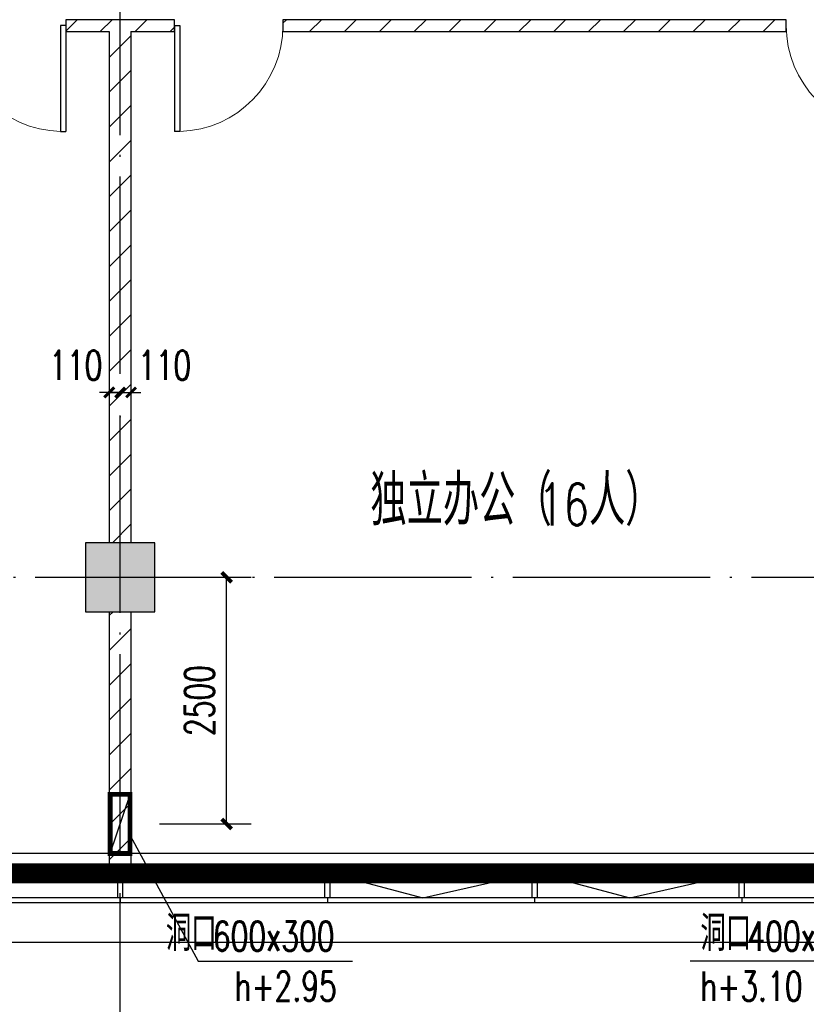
# Model space of a CAD drawing. Extents: x 797781 to 1255204, y 21234 to 1024248.
# Tile 683 of 1056: x 912290 to 920262, y 756704 to 766681. Entities that reach past the tile are written whole.
import ezdxf

# ---------------------------------------------------------------- set-up
doc = ezdxf.new("R2010")
doc.units = 0
doc.header["$LTSCALE"] = 1000
doc.header["$MEASUREMENT"] = 0
doc.linetypes.add('230303生产综合楼-平面图_t8$0$DOTE', pattern=[2.42, 2, -0.2, 0.02, -0.2])
for name, color, linetype in [('230303生产综合楼-平面图_t8$0$3T_WOOD', 21, 'Continuous'), ('230303生产综合楼-平面图_t8$0$COLUMN', 40, 'Continuous'), ('230303生产综合楼-平面图_t8$0$CURTWALL', 4, 'Continuous'), ('230303生产综合楼-平面图_t8$0$DOTE', 1, '230303生产综合楼-平面图_t8$0$DOTE'), ('230303生产综合楼-平面图_t8$0$PUB_DIM', 3, 'Continuous'), ('230303生产综合楼-平面图_t8$0$PUB_HATCH', 8, 'Continuous'), ('230303生产综合楼-平面图_t8$0$PUB_TEXT', 7, 'Continuous'), ('230303生产综合楼-平面图_t8$0$WALL-MOVE', 6, 'Continuous'), ('230303生产综合楼-平面图_t8$0$WINDOW', 4, 'Continuous'), ('230303生产综合楼-平面图_t8$0$WINDOW_TEXT', 7, 'Continuous'), ('230303生产综合楼-平面图_t8$0$看线', 115, 'Continuous'), ('A-暖通提建筑洞口', 1, 'Continuous'), ('DIM_LEAD', 3, 'Continuous'), ('PUB_DIM', 3, 'Continuous'), ('PUB_HATCH', 8, 'Continuous'), ('PUB_TEXT', 7, 'Continuous')]:
    doc.layers.add(name, color=color, linetype=linetype)
doc.styles.add('230303生产综合楼-平面图_t8$0$_TCH_DIM', font='SIMPLEX', dxfattribs={"bigfont": 'GBCBIG'})
doc.styles.add('230303生产综合楼-平面图_T8$0$_TCH_DIM_T3', font='SIMPLEX', dxfattribs={"width": 0.705882, "bigfont": 'GBCBIG'})
doc.styles.add('230303生产综合楼-平面图_t8$0$_TCH_WINDOW', font='SIMPLEX', dxfattribs={"height": 3.5, "bigfont": 'GBCBIG'})
doc.styles.add('_TCH_DIM', font='SIMPLEX', dxfattribs={"bigfont": 'GBCBIG'})
doc.styles.add('_TCH_DIM_T3', font='SIMPLEX', dxfattribs={"width": 0.705882, "bigfont": 'GBCBIG'})
doc.dimstyles.new('230303生产综合楼-平面图_T8$0$_TCH_ARCH&&100', dxfattribs={"dimtxt": 297.5, "dimasz": 100, "dimexe": 250, "dimexo": 300, "dimgap": 126.25, "dimtad": 1, "dimdec": 0, "dimzin": 0, "dimdsep": 46, "dimtxsty": '230303生产综合楼-平面图_T8$0$_TCH_DIM_T3', "dimblk": '230303生产综合楼-平面图_t8$0$_ArchTick', "dimcen": 0.09, "dimclrt": 7, "dimazin": 2, "dimtfac": 1, "dimtdec": 0, "dimtix": 1, "dimtmove": 2, "dimatfit": 3, "dimfxl": 1, "dimtolj": 1, "dimtzin": 0, "dimarcsym": 0})
doc.dimstyles.new('_TCH_ARCH&&100', dxfattribs={"dimtxt": 297.5, "dimasz": 100, "dimexe": 250, "dimexo": 300, "dimgap": 126.25, "dimtad": 1, "dimdec": 0, "dimzin": 0, "dimdsep": 46, "dimtxsty": '_TCH_DIM_T3', "dimblk": 'ARCHTICK', "dimcen": 0.09, "dimclrt": 7, "dimazin": 2, "dimtfac": 1, "dimtdec": 0, "dimtix": 1, "dimtmove": 2, "dimatfit": 3, "dimfxl": 1, "dimtolj": 1, "dimtzin": 0, "dimarcsym": 0})
pattern_1 = [(45, (0, 179.5), (-176.776766, 176.776766), [])]

# ---------------------------------------------------------------- blocks, each defined once
blk = doc.blocks.new('AQ9-10')
at = {"color": 2, "linetype": '230303生产综合楼-平面图_t8$0$DOTE', "ltscale": 2, "const_width": 200}
blk.add_lwpolyline([(1020716.2, 660199.9), (1100516.2, 660199.3)], dxfattribs=at)
blk = doc.blocks.new('_ArchTick')
at = {"color": 0, "linetype": 'ByBlock', "const_width": 0.4}
blk.add_lwpolyline([(-0.5, -0.5), (0.5, 0.5)], dxfattribs=at)
blk = doc.blocks.new('*D6610')
at = {"layer": 'Defpoints', "color": 0, "transparency": 16777216}
for p in [(690081.3, 769049.9), (691060.6, 769049.9), (690081.3, 766549.9)]:
    blk.add_point(p, dxfattribs=at)
at = {"layer": 'PUB_DIM', "color": 0, "lineweight": -2, "transparency": 16777216}
for p, q in [((690381.3, 769049.9), (691310.6, 769049.9)), ((691060.6, 766549.9), (691060.6, 769049.9)), ((690381.3, 766549.9), (691310.6, 766549.9))]:
    blk.add_line(p, q, dxfattribs=at)
at = {"layer": 'PUB_DIM', "color": 0, "lineweight": -2, "transparency": 16777216, "xscale": 100, "yscale": 100, "zscale": 100}
for p, rotation in [((691060.6, 769049.9), 90), ((691060.6, 766549.9), 270)]:
    blk.add_blockref('_ArchTick', p, dxfattribs=dict(at, rotation=rotation))
at = {"layer": 'PUB_DIM', "color": 7, "transparency": 16777216, "insert": (690785.6, 767799.9), "char_height": 297.5, "attachment_point": 5, "rotation": 90, "style": '_TCH_DIM_T3'}
blk.add_mtext('\\A1;2500', dxfattribs=at)
blk = doc.blocks.new('230303生产综合楼-平面图_t8$0$6WLGJ')
at = {"layer": '230303生产综合楼-平面图_t8$0$3T_WOOD'}
for points in [[(1030366.3, 366736.9), (1030316.3, 366736.9), (1030316.3, 366986.9), (1030366.3, 366986.9)], [(1032466.3, 366736.9), (1032416.3, 366736.9), (1032416.3, 366986.9), (1032466.3, 366986.9)], [(1034566.3, 366736.9), (1034516.3, 366736.9), (1034516.3, 366986.9), (1034566.3, 366986.9)], [(1036666.3, 366736.9), (1036616.3, 366736.9), (1036616.3, 366986.9), (1036666.3, 366986.9)]]:
    blk.add_lwpolyline(points, close=True, dxfattribs=at)
for points in [[(1030341.3, 366736.9), (1030341.4, 366686.9)], [(1030341.3, 366736.9), (1030341.4, 366686.9)], [(1032441.3, 366736.9), (1032441.4, 366686.9)], [(1034541.3, 366736.9), (1034541.4, 366686.9)], [(1036641.3, 366736.9), (1036641.4, 366686.9)]]:
    blk.add_lwpolyline(points, dxfattribs=at)
blk = doc.blocks.new('230303生产综合楼-平面图_t8$0$$DorLib2D$00000001')
for p, q in [((0.45, 0.975), (0.5, 0.975)), ((0.45, 0), (0.45, 0.975)), ((0.5, 0), (0.5, 0.975)), ((0.5, 0), (0.45, 0))]:
    blk.add_line(p, q)
at = {"lineweight": 13}
blk.add_arc((0.475, 0), 0.975, 91.46928, 180, dxfattribs=at)
blk = doc.blocks.new('230303生产综合楼-平面图_t8$0$_ArchTick')
at = {"color": 0, "linetype": 'ByBlock', "const_width": 0.3}
blk.add_lwpolyline([(-0.5, -0.5), (0.5, 0.5)], dxfattribs=at)
blk = doc.blocks.new('*D4669')
at = {"layer": '230303生产综合楼-平面图_t8$0$PUB_DIM', "color": 0, "lineweight": -2, "transparency": 16777216}
for p, q in [((913198, 762903.9), (913098, 762903.9)), ((913198, 762903.9), (913308, 762903.9)), ((913308, 762903.9), (913408, 762903.9)), ((913198, 762661.4), (913198, 762653.9)), ((913308, 762661.4), (913308, 762653.9))]:
    blk.add_line(p, q, dxfattribs=at)
at = {"layer": 'Defpoints', "color": 0, "transparency": 16777216}
for p in [(913198, 762961.4), (913308, 762961.4), (913308, 762903.9)]:
    blk.add_point(p, dxfattribs=at)
at = {"layer": '230303生产综合楼-平面图_t8$0$PUB_DIM', "color": 0, "lineweight": -2, "transparency": 16777216, "xscale": 100, "yscale": 100, "zscale": 100}
blk.add_blockref('230303生产综合楼-平面图_t8$0$_ArchTick', (913198, 762903.9), dxfattribs=at)
at = {"layer": '230303生产综合楼-平面图_t8$0$PUB_DIM', "color": 0, "lineweight": -2, "transparency": 16777216, "xscale": 100, "yscale": 100, "zscale": 100, "rotation": 180}
blk.add_blockref('230303生产综合楼-平面图_t8$0$_ArchTick', (913308, 762903.9), dxfattribs=at)
at = {"layer": '230303生产综合楼-平面图_t8$0$PUB_DIM', "color": 7, "transparency": 16777216, "insert": (912858, 763178.9), "char_height": 297.5, "attachment_point": 5, "style": '230303生产综合楼-平面图_T8$0$_TCH_DIM_T3'}
blk.add_mtext('\\A1;110', dxfattribs=at)
blk = doc.blocks.new('*D4670')
at = {"layer": '230303生产综合楼-平面图_t8$0$PUB_DIM', "color": 0, "lineweight": -2, "transparency": 16777216}
for p, q in [((913308, 762903.9), (913208, 762903.9)), ((913308, 762903.9), (913418, 762903.9)), ((913418, 762903.9), (913518, 762903.9)), ((913308, 762661.4), (913308, 762653.9)), ((913418, 762661.4), (913418, 762653.9))]:
    blk.add_line(p, q, dxfattribs=at)
at = {"layer": 'Defpoints', "color": 0, "transparency": 16777216}
for p in [(913308, 762961.4), (913418, 762961.4), (913418, 762903.9)]:
    blk.add_point(p, dxfattribs=at)
at = {"layer": '230303生产综合楼-平面图_t8$0$PUB_DIM', "color": 0, "lineweight": -2, "transparency": 16777216, "xscale": 100, "yscale": 100, "zscale": 100}
blk.add_blockref('230303生产综合楼-平面图_t8$0$_ArchTick', (913308, 762903.9), dxfattribs=at)
at = {"layer": '230303生产综合楼-平面图_t8$0$PUB_DIM', "color": 0, "lineweight": -2, "transparency": 16777216, "xscale": 100, "yscale": 100, "zscale": 100, "rotation": 180}
blk.add_blockref('230303生产综合楼-平面图_t8$0$_ArchTick', (913418, 762903.9), dxfattribs=at)
at = {"layer": '230303生产综合楼-平面图_t8$0$PUB_DIM', "color": 7, "transparency": 16777216, "insert": (913758, 763178.9), "char_height": 297.5, "attachment_point": 5, "style": '230303生产综合楼-平面图_T8$0$_TCH_DIM_T3'}
blk.add_mtext('\\A1;110', dxfattribs=at)
blk = doc.blocks.new('_FZH')
blk.add_lwpolyline([(-0.5, -0.5), (0.5, -0.5), (0.5, 0.5), (-0.5, 0.5)], close=True)
at = {"layer": 'PUB_HATCH'}
blk.add_solid([(-0.5, -0.5), (0.5, -0.5), (-0.5, 0.5), (0.5, 0.5)], dxfattribs=at)
blk = doc.blocks.new('10FND10')
at = {"layer": 'A-暖通提建筑洞口', "const_width": 50}
blk.add_lwpolyline([(689881.2, 766849.9), (690081.2, 766849.9), (690081.2, 766249.9), (689881.2, 766249.9)], close=True, dxfattribs=at)
at = {"layer": 'A-暖通提建筑洞口'}
blk.add_lwpolyline([(689881.2, 766249.9), (690081.2, 766849.9)], dxfattribs=at)
at = {"layer": 'DIM_LEAD'}
for p, q in [((690081.3, 766433.5), (690772.7, 765158.5)), ((690081.3, 766433.5), (690772.7, 765158.5)), ((690772.7, 765158.5), (692336.1, 765158.5)), ((697320.6, 765158.5), (695757.2, 765158.5))]:
    blk.add_line(p, q, dxfattribs=at)
at = {"layer": 'PUB_TEXT', "style": '_TCH_DIM'}
for p in [(690444.5, 765263.5), (695862.2, 765263.5)]:
    blk.add_text('洞口', height=357.45, dxfattribs=at).set_placement(p)
at = {"layer": 'PUB_TEXT', "style": '_TCH_DIM', "width": 0.705882}
for s, p in [('600x300', (690921.1, 765263.5)), ('400x300', (696338.8, 765263.5)), ('h+2.95', (691141.1, 764756)), ('h+3.10', (695862.2, 764756))]:
    blk.add_text(s, height=297.5, dxfattribs=at).set_placement(p)
at = {"layer": 'PUB_DIM'}
dim = blk.add_aligned_dim(p1=(690081.3, 766549.9), p2=(690081.3, 769049.9), distance=-979.3, dimstyle='_TCH_ARCH&&100', dxfattribs=at)
dim.commit()
dim.dimension.update_dxf_attribs({"geometry": '*D6610', "text_midpoint": (690785.6, 767799.9)})

msp = doc.modelspace()

# ---------------------------------------------------------------- hatches: boundary and pattern name
at = {"layer": '230303生产综合楼-平面图_t8$0$PUB_HATCH'}
h = msp.add_hatch(dxfattribs=at)
h.set_pattern_fill('普通砖', color=256, scale=100, style=0)
h.set_pattern_definition(pattern_1)
h.paths.add_polyline_path([(913297, 766681.3), (912758, 766681.3), (912758, 766561.3), (913198, 766561.3), (913305.3, 766621.3)])
h = msp.add_hatch(dxfattribs=at)
h.set_pattern_fill('普通砖', color=256, scale=100, style=0)
h.set_pattern_definition(pattern_1)
h.paths.add_polyline_path([(913305.3, 766621.3), (913198, 766561.3), (913198, 761381.3), (913418, 761381.3), (913418, 766561.3)])
h = msp.add_hatch(dxfattribs=at)
h.set_pattern_fill('普通砖', color=256, scale=100, style=0)
h.set_pattern_definition(pattern_1)
h.paths.add_polyline_path([(913418, 766561.3), (913858, 766561.3), (913858, 766681.3), (913308, 766681.3), (913305.3, 766621.3)])
h = msp.add_hatch(dxfattribs=at)
h.set_pattern_fill('普通砖', color=256, scale=100, style=0)
h.set_pattern_definition(pattern_1)
h.paths.add_polyline_path([(914958, 766561.3), (920058, 766561.3), (920058, 766681.3), (914958, 766681.3)])
h = msp.add_hatch(dxfattribs=at)
h.set_pattern_fill('普通砖', color=256, scale=100, style=0)
h.set_pattern_definition(pattern_1)
h.paths.add_polyline_path([(913198, 760681.3), (913198, 758031.3), (913418, 758031.3), (913418, 760681.3)])

# ---------------------------------------------------------------- linework, layer by layer
at = {"layer": '230303生产综合楼-平面图_t8$0$CURTWALL'}
for points in [[(895858, 781131.3), (963708, 781131.3), (989558, 778451.4), (989558, 757731.3), (895858, 757731.3)], [(895908, 781081.3), (963705.4, 781081.3), (989508, 778406.3), (989508, 757781.3), (895908, 757781.3)], [(896158, 780831.3), (963692.5, 780831.3), (989258, 778180.9), (989258, 758031.3), (896158, 758031.3)]]:
    msp.add_lwpolyline(points, close=True, dxfattribs=at)
for points in [[(915433, 758031.3), (916374.8, 757781.3), (917483, 758031.3)], [(917533, 758031.3), (918474.8, 757781.3), (919583, 758031.3)]]:
    msp.add_lwpolyline(points, dxfattribs=at)
at = {"layer": '230303生产综合楼-平面图_t8$0$DOTE'}
for p, q in [((913308, 755831.3), (913308, 783831.3)), ((895508, 761031.3), (989908, 761031.3))]:
    msp.add_line(p, q, dxfattribs=at)
at = {"layer": '230303生产综合楼-平面图_t8$0$PUB_HATCH', "color": 8}
msp.add_lwpolyline([(989058, 764831.3), (989058, 758231.3), (896358, 758231.3), (896358, 764331.3)], dxfattribs=at)
at = {"layer": '230303生产综合楼-平面图_t8$0$WALL-MOVE'}
for p, q in [((913297, 766681.3), (912758, 766681.3)), ((912758, 766681.3), (912758, 766561.3)), ((913858, 766681.3), (913308, 766681.3)), ((913858, 766561.3), (913858, 766681.3)), ((920058, 766681.3), (914958, 766681.3)), ((914958, 766681.3), (914958, 766561.3)), ((920058, 766561.3), (920058, 766681.3)), ((912758, 766561.3), (913198, 766561.3)), ((913198, 766561.3), (913198, 761381.3)), ((913418, 766561.3), (913858, 766561.3)), ((913418, 766561.3), (913418, 761381.3)), ((914958, 766561.3), (920058, 766561.3)), ((913198, 760681.3), (913198, 758031.3)), ((913418, 760681.3), (913418, 758031.3)), ((913418, 758031.3), (913198, 758031.3))]:
    msp.add_line(p, q, dxfattribs=at)
at = {"layer": '230303生产综合楼-平面图_t8$0$看线'}
msp.add_lwpolyline([(895458, 781531.3), (964094.7, 781531.3), (989958, 778811.6), (989958, 757331.3), (895458, 757331.3)], close=True, dxfattribs=at)

# ---------------------------------------------------------------- block references
for name, p in [('AQ9-10', (-117908.2, 97831.4)), ('10FND10', (223326.8, -8018.6)), ('230303生产综合楼-平面图_t8$0$6WLGJ', (-117033.3, 391044.5))]:
    msp.add_blockref(name, p)
at = {"layer": '230303生产综合楼-平面图_t8$0$COLUMN', "xscale": 700, "yscale": 700, "zscale": 700}
msp.add_blockref('_FZH', (913308, 761031.3), dxfattribs=at)
at = {"layer": '230303生产综合楼-平面图_t8$0$WINDOW'}
ref = msp.add_blockref('230303生产综合楼-平面图_t8$0$$DorLib2D$00000001', (912208, 766621.3), dxfattribs=dict(at, xscale=1100, yscale=-1100, zscale=120, rotation=359.9999999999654))
ref.add_attrib('A', 'MM1123', (911638, 766847.6), dxfattribs={"layer": '230303生产综合楼-平面图_t8$0$WINDOW_TEXT', "ltscale": 2, "height": 297.5, "style": '230303生产综合楼-平面图_t8$0$_TCH_WINDOW', "width": 0.705882})
ref = msp.add_blockref('230303生产综合楼-平面图_t8$0$$DorLib2D$00000001', (914408, 766621.3), dxfattribs=dict(at, xscale=-1100, yscale=-1100, zscale=120, rotation=359.9999999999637))
ref.add_attrib('A', 'MM1123', (913838, 766847.6), dxfattribs={"layer": '230303生产综合楼-平面图_t8$0$WINDOW_TEXT', "ltscale": 2, "height": 297.5, "style": '230303生产综合楼-平面图_t8$0$_TCH_WINDOW', "width": 0.705882})
ref = msp.add_blockref('230303生产综合楼-平面图_t8$0$$DorLib2D$00000001', (920608, 766621.3), dxfattribs=dict(at, xscale=1100, yscale=-1100, zscale=120, rotation=359.9999999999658))
ref.add_attrib('A', 'MM1123', (920038, 766847.6), dxfattribs={"layer": '230303生产综合楼-平面图_t8$0$WINDOW_TEXT', "ltscale": 2, "height": 297.5, "style": '230303生产综合楼-平面图_t8$0$_TCH_WINDOW', "width": 0.705882})

# ---------------------------------------------------------------- texts
at = {"layer": '230303生产综合楼-平面图_t8$0$PUB_TEXT', "style": '230303生产综合楼-平面图_t8$0$_TCH_DIM'}
for s, p in [('独立办公（', (915843.5, 761557)), ('人）', (918059.9, 761557))]:
    msp.add_text(s, height=510.64, dxfattribs=at).set_placement(p)
at = {"layer": '230303生产综合楼-平面图_t8$0$PUB_TEXT', "style": '230303生产综合楼-平面图_t8$0$_TCH_DIM', "width": 0.705882}
msp.add_text('16', height=425, dxfattribs=at).set_placement((917545.6, 761557))

# ---------------------------------------------------------------- dimensions: what is measured, and where the dimension line sits
at = {"layer": '230303生产综合楼-平面图_t8$0$PUB_DIM'}
for base, p1, p2, picture, middle in [((913308, 762903.9), (913198, 762961.4), (913308, 762961.4), '*D4669', (912858, 763178.9)), ((913418, 762903.9), (913308, 762961.4), (913418, 762961.4), '*D4670', (913758, 763178.9))]:
    dim = msp.add_linear_dim(base=base, p1=p1, p2=p2, angle=360, dimstyle='230303生产综合楼-平面图_T8$0$_TCH_ARCH&&100', dxfattribs=at)
    dim.commit()
    dim.dimension.update_dxf_attribs({"geometry": picture, "text_midpoint": middle, "dimtype": 161})

doc.saveas('drawing.dxf')
